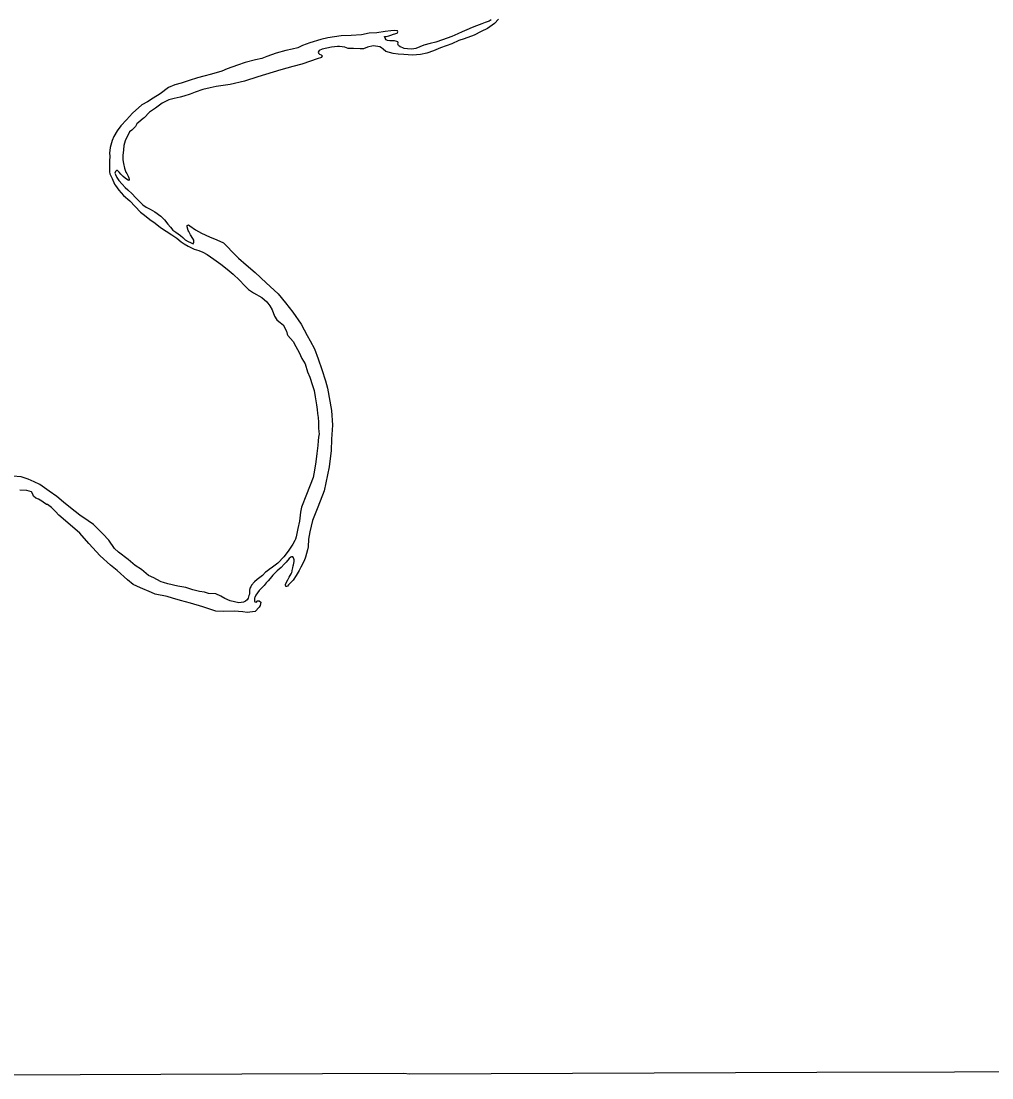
# Model space of a CAD drawing. Extents: x 31699 to 244310, y -8841 to 11474.
# Drawn here: x 148215.2 to 148628.9, y -2185.5 to -1735.1 of the extents above; entities that cross this region are included whole.
import ezdxf

# ---------------------------------------------------------------- set-up
doc = ezdxf.new("R2010")
doc.units = 0
doc.layers.add('R_Draft', color=7, linetype='Continuous')
doc.layers.add('R_Logo', color=7, linetype='Continuous')

msp = doc.modelspace()

# ---------------------------------------------------------------- linework, layer by layer
at = {"layer": 'R_Draft'}
for points in [[(148418.57, -1734.3), (148417, -1736.12), (148413.9, -1738.3), (148411.19, -1739.6), (148408.21, -1741.05), (148403.98, -1742.71), (148401.79, -1743.4), (148398.75, -1744.85), (148396.36, -1745.61), (148393.91, -1746.51), (148390.94, -1747.82), (148388.09, -1748.73), (148385.37, -1749.37), (148382.04, -1749.68), (148378.31, -1749.33), (148375.85, -1749.16), (148373.78, -1748.93), (148372.11, -1748.48), (148370.64, -1748.1), (148369.5, -1747.05), (148368.76, -1746.53), (148368.02, -1746.14), (148367.22, -1745.88), (148365.15, -1745.71), (148362.83, -1746.28), (148361.05, -1746.97), (148359.65, -1746.99), (148356.78, -1746.76)], [(148415.45, -1734.54), (148414.59, -1735.16), (148412.93, -1735.71), (148411.48, -1736.27), (148409.23, -1737.16), (148407.44, -1737.86), (148405.19, -1738.82), (148403.2, -1739.71), (148401.35, -1740.54), (148398.7, -1741.64)], [(148398.7, -1741.64), (148394.8, -1743.1), (148391.88, -1744.07), (148389.56, -1744.64), (148386.78, -1745.41), (148385.12, -1746.1), (148383.4, -1746.73), (148381.74, -1747.01), (148379.81, -1746.97), (148378.48, -1746.79), (148377.81, -1746.54), (148377.14, -1746.21), (148376.67, -1746.02), (148376.06, -1745.49), (148375.79, -1744.96), (148375.85, -1744.36), (148375.78, -1743.9), (148375.31, -1743.77), (148374.24, -1743.58), (148372.91, -1743.47), (148372.38, -1743.48), (148371.31, -1743.36), (148370.78, -1743.16), (148370.3, -1742.44), (148370.09, -1741.71), (148370.69, -1741.63), (148371.82, -1741.42), (148372.75, -1741.14), (148373.87, -1740.72), (148374.47, -1740.51), (148374.93, -1740.37), (148375.4, -1740.23), (148375.72, -1739.69), (148375.58, -1739.3), (148375.45, -1739.23), (148374.32, -1739.11), (148372.79, -1739.2), (148370.26, -1739.5), (148366.74, -1740.09), (148363.55, -1740.33), (148360.23, -1740.91), (148355.78, -1741.24), (148351.52, -1741.43), (148345.94, -1742.24), (148342.89, -1743.02), (148338.19, -1744.35), (148335.07, -1745.53), (148333.09, -1746.55), (148330.64, -1747.06), (148328.05, -1747.62), (148323.87, -1748.82), (148319.83, -1750.27), (148317.71, -1751.1), (148315.06, -1751.67), (148310.62, -1752.8), (148307.37, -1753.91), (148303, -1755.51), (148300.68, -1756.41), (148296.24, -1757.8), (148292.99, -1758.65), (148290.34, -1759.35), (148286.76, -1760.47), (148283.38, -1761.51), (148280.67, -1762.29), (148278.02, -1763.46), (148274.46, -1766.17), (148271.49, -1768.02), (148269.05, -1769.52), (148266.54, -1770.82), (148262.66, -1774.34), (148260.04, -1777.18), (148257.68, -1779.75), (148256.04, -1781.9), (148254.68, -1784.32), (148253.9, -1786.07), (148253.14, -1789.01), (148252.84, -1791.42), (148252.92, -1792.62), (148252.82, -1794.75), (148252.78, -1796.75), (148252.86, -1797.95), (148252.88, -1799.42), (148253.03, -1800.22), (148253.92, -1802.27), (148254.95, -1804.59), (148255.42, -1805.19), (148256.85, -1807.17), (148258.81, -1809.41), (148261.43, -1811.71), (148263.73, -1814.08), (148266.09, -1816.51), (148267.77, -1817.89), (148270.06, -1819.73), (148272.34, -1821.29), (148274.56, -1823.13), (148276.91, -1824.63), (148279.33, -1826.2), (148281.48, -1827.7), (148283.43, -1829.21), (148284.7, -1829.99), (148286.38, -1831.11)], [(148356.78, -1746.76), (148354.52, -1746.79), (148353.12, -1746.28), (148350.92, -1745.97), (148349.99, -1745.99), (148347.4, -1746.29), (148343.41, -1747.01), (148342.16, -1747.7), (148341.77, -1748.3), (148341.84, -1748.77), (148342.38, -1749.23), (148342.98, -1749.55), (148343.45, -1749.88), (148343.2, -1750.68), (148341.27, -1751.24), (148338.56, -1752.21), (148334.78, -1753.53), (148331, -1754.45), (148325.83, -1755.93), (148316.09, -1758.93), (148310.32, -1760.68), (148304.22, -1762.16), (148298.24, -1763.04), (148295.72, -1763.61), (148292.6, -1764.32), (148289.36, -1765.43), (148287.17, -1766.26), (148284.52, -1767.1), (148282.93, -1767.52), (148280.35, -1768.16), (148278.09, -1768.66), (148275.25, -1770.1), (148272.42, -1772.27), (148269.84, -1773.97), (148267.55, -1776.41), (148267.28, -1776.54), (148266.16, -1777.49), (148264.52, -1778.92), (148263.87, -1779.99), (148262.29, -1781.55), (148261.37, -1782.36), (148259.56, -1786.12), (148259.56, -1786.19), (148258.92, -1788.13), (148258.74, -1789.94), (148258.45, -1792.47), (148258.47, -1794.21), (148258.76, -1795.87), (148259.25, -1797.73), (148259.74, -1799.53), (148260.21, -1800.12), (148260.76, -1801.18), (148261.1, -1801.91), (148261.24, -1802.57), (148260.92, -1803.11), (148259.57, -1802.06), (148258.63, -1801.34), (148257.62, -1800.29), (148257.01, -1799.56), (148256.27, -1798.84), (148255.8, -1798.85), (148255.41, -1799.25), (148255.15, -1799.99), (148255.36, -1800.52), (148255.91, -1801.78), (148256.79, -1803.03), (148258.21, -1804.62), (148259.49, -1806.07), (148260.64, -1807.05), (148262.46, -1808.69), (148263.87, -1810.27), (148264.82, -1811.19), (148265.97, -1812.45), (148266.98, -1813.37), (148268.52, -1814.48), (148270.13, -1815.32), (148272.21, -1816.36), (148274.76, -1818.19), (148276.31, -1819.77), (148277.73, -1821.62), (148278.82, -1822.94), (148279.83, -1824.19), (148281.04, -1825.11), (148283.06, -1826.55), (148284.13, -1827.4), (148285.08, -1828.32), (148286.42, -1829.04), (148287.36, -1829.49), (148287.89, -1829.75), (148288.49, -1830.01), (148288.62, -1829.74), (148288.82, -1829.4), (148288.81, -1828.47), (148287.58, -1826.69), (148287.31, -1826.16), (148286.63, -1824.83), (148286.42, -1824.37), (148285.94, -1822.84), (148285.99, -1822.17), (148286.52, -1821.9), (148287.06, -1822.43)], [(148287.06, -1822.43), (148289.41, -1824.06), (148292.09, -1825.56), (148295.44, -1827.04), (148298.52, -1828.34), (148301.46, -1829.63), (148302.82, -1831.08), (148305.38, -1833.78), (148307.81, -1836.14), (148311.11, -1839.03), (148314.88, -1842.25), (148319.66, -1846.65), (148324.78, -1851.38), (148327.83, -1855.14), (148330.94, -1859.23), (148334.47, -1864.26), (148337.06, -1869.15), (148338.42, -1871.34), (148340.2, -1874.85), (148341.72, -1879.09), (148343.38, -1883.67), (148344.84, -1888.46), (148345.75, -1891.51), (148347.41, -1901.03), (148347.82, -1907.29), (148347.44, -1913.36), (148347.37, -1918.17), (148346.46, -1925.05), (148344.27, -1935.28), (148341.57, -1942.33), (148339.38, -1948.02), (148338.82, -1950.37), (148338.18, -1952.78), (148337.69, -1955.92), (148337.47, -1959.26), (148337.22, -1960.46), (148336.33, -1963.54), (148335.76, -1965.22), (148334.39, -1967.84), (148333.61, -1969.31), (148332.38, -1971.47), (148331.07, -1973.35), (148330.02, -1974.57), (148329.1, -1975.38), (148328.65, -1975.99), (148328.25, -1976.06), (148328.05, -1976.06), (148327.78, -1975.53), (148327.9, -1975.2), (148328.03, -1974.79), (148328.81, -1973.25), (148329.46, -1972.17), (148329.78, -1971.43), (148330.24, -1970.76), (148330.5, -1970.09), (148330.62, -1969.56), (148330.75, -1969.29), (148331, -1968.08), (148331.13, -1967.35), (148331.32, -1966.81), (148331.57, -1965.41), (148331.49, -1964.67), (148331.28, -1963.88), (148331.01, -1963.41), (148330.47, -1963.42), (148330.08, -1963.63), (148329.35, -1964.17), (148328.11, -1965.66), (148327.26, -1966.6), (148326.01, -1967.95), (148324.23, -1969.44), (148322.39, -1971.27), (148321.28, -1972.62), (148320.43, -1973.63), (148319.64, -1974.58), (148318.73, -1975.72), (148317.61, -1976.74), (148316.63, -1977.75), (148315.91, -1978.83), (148315.19, -1979.84), (148314.74, -1980.85), (148314.61, -1981.12), (148314.56, -1982.25), (148314.83, -1982.58), (148315.49, -1982.77), (148315.75, -1982.3), (148315.95, -1982.23), (148316.68, -1982.15), (148317.36, -1982.75), (148316.98, -1984.15), (148316.66, -1984.96), (148314.95, -1986.71), (148311.49, -1987.16), (148309.69, -1986.92), (148305.96, -1986.57), (148301.57, -1986.77), (148298.18, -1986.61), (148292.63, -1984.82), (148287.29, -1983.23), (148283.08, -1982.02), (148279.67, -1981.07)], [(148286.38, -1831.11), (148288.92, -1832.27), (148290.86, -1832.91), (148292.54, -1833.62), (148294.41, -1834.53), (148297.3, -1836.56), (148300.26, -1838.78), (148302.95, -1840.81), (148305.57, -1842.98), (148308.27, -1845.54), (148310.36, -1847.78), (148312.11, -1849.49), (148314.2, -1851), (148317.75, -1852.88), (148319.83, -1854.72), (148321.19, -1856.44), (148322.21, -1858.16), (148323.18, -1860.94), (148324.2, -1862.4), (148325.07, -1863.18), (148326.82, -1864.63), (148328.25, -1867.28), (148328.6, -1868.6), (148328.81, -1869.07), (148331.04, -1871.64), (148332.27, -1873.76), (148333.63, -1876.41), (148334.87, -1878.92), (148336.16, -1881.17), (148337.27, -1884.56), (148338.23, -1886.88), (148339.41, -1890.4), (148340.11, -1892.59), (148340.54, -1895.32), (148341.05, -1898.71), (148341.28, -1900.64), (148341.5, -1902.37), (148341.72, -1904.11), (148341.88, -1906.1), (148341.91, -1907.84), (148341.98, -1908.5), (148342.01, -1910.24), (148342.15, -1911.1), (148341.97, -1912.44), (148341.79, -1913.98), (148341.68, -1915.98), (148341.26, -1919.45), (148340.71, -1922.93), (148340.23, -1926.47), (148339.6, -1929.68), (148336.77, -1936.92), (148334.65, -1942.22), (148334.28, -1944.43), (148333.98, -1947.03), (148333.8, -1948.24), (148333.17, -1951.38), (148332.36, -1954.86), (148332.04, -1955.86), (148331.78, -1956.53), (148330.93, -1958.01), (148329.57, -1960.23), (148329.04, -1961.04), (148327.15, -1963.4), (148324.59, -1966.17), (148322.28, -1967.87), (148320.83, -1968.89), (148319.98, -1969.57), (148319.38, -1969.98), (148318, -1971.4), (148316.95, -1972.28), (148315.76, -1973.1), (148314.65, -1974.05), (148313.34, -1975.6), (148313.08, -1976.2), (148312.69, -1976.87), (148312.5, -1977.74), (148312.44, -1978.14), (148312.45, -1978.81), (148312.45, -1979.34), (148312.26, -1979.95), (148311.88, -1981.09), (148311.49, -1981.76), (148310.83, -1982.37), (148309.97, -1982.78), (148307.98, -1983.01), (148306.11, -1982.7), (148304.31, -1982.19), (148301.96, -1981.16), (148300.22, -1980.18), (148298.15, -1979.21), (148295.02, -1979.05), (148293.35, -1978.54), (148291.21, -1978.24), (148288.41, -1977.48), (148285.33, -1976.59), (148282, -1975.9), (148277.73, -1975.02), (148275.86, -1974.38), (148274.85, -1974.06), (148272.98, -1973.15), (148271.7, -1972.44)], [(148271.7, -1972.44), (148269.43, -1971.4), (148266.47, -1968.91), (148263.78, -1967.15), (148260.75, -1964.65), (148256.72, -1961.51), (148254.97, -1959.86), (148252.59, -1956.36), (148250.02, -1953.66), (148245.98, -1949.65), (148243.69, -1948.08), (148240.2, -1945.73), (148236.17, -1942.58), (148233.28, -1940.22), (148230.31, -1937.73), (148227.09, -1935.51), (148223.06, -1932.69), (148220.71, -1931.46), (148218.1, -1930.29), (148215.23, -1929.33), (148211.63, -1929.05)], [(148279.67, -1981.07), (148277.47, -1980.43), (148272.33, -1979.43), (148270.72, -1978.65), (148265.97, -1976.72), (148262.89, -1975.23), (148260.47, -1973.26), (148256.16, -1969.32), (148253.2, -1967.03), (148248.89, -1963.02), (148243.96, -1957.75), (148240.11, -1953.4), (148234.05, -1948.15), (148231.22, -1945.72), (148229.8, -1944.14), (148228.05, -1942.43), (148226.37, -1941.18), (148226.03, -1941.19), (148224.56, -1940.21), (148223.95, -1939.68), (148222.61, -1938.9), (148221.41, -1938.45), (148220.4, -1937.53), (148220.19, -1936.8), (148219.64, -1935.68), (148217.57, -1935.24), (148214.64, -1935.08)]]:
    msp.add_lwpolyline(points, dxfattribs=at)
at = {"layer": 'R_Logo'}
for points in [[(147987.77, -2185.52), (148026.35, -2185.26), (148029.61, -2185.22), (148202.28, -2184.36), (148205.6, -2184.18), (148378.21, -2183.46), (148380.81, -2183.76), (148554.28, -2183.16), (148730.28, -2182.73), (148740.46, -2182.45)], [(147989.12, -2185.52), (148026.35, -2185.26), (148029.61, -2185.22), (148202.28, -2184.36), (148205.6, -2184.18), (148378.21, -2183.46), (148380.81, -2183.76), (148554.28, -2183.16), (148730.28, -2182.73), (148740.46, -2182.45)]]:
    msp.add_lwpolyline(points, dxfattribs=at)

doc.saveas('drawing.dxf')
